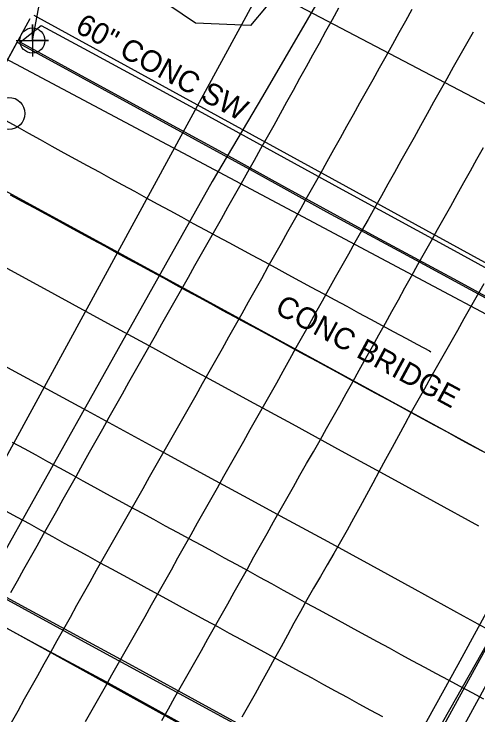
# Model space of a CAD drawing. Extents: x 2074109 to 2077820, y 741079 to 746031.
# Drawn here: x 2075445.8 to 2075532.2, y 743340.7 to 743471.4 of the extents above; entities that cross this region are included whole.
import ezdxf

# ---------------------------------------------------------------- set-up
doc = ezdxf.new("R2010")
doc.units = 0
for name, color, linetype in [('Exist Horizontal Alignment', 7, 'Continuous'), ('Exist Horizontal Alignment Point', 7, 'Continuous'), ('Exist Roads EOP', 7, 'Continuous'), ('Exist Roads EOP Other', 7, 'Continuous'), ('Exist Roads EOP Other Text', 7, 'Continuous'), ('Exist Roads EOT', 7, 'Continuous'), ('Exist Structure Major Bridge Seam', 7, 'Continuous'), ('Exist Structure Major Bridge Seat Cogo Point CELL', 7, 'Continuous'), ('Exist Structure Major Bridge Seat Leader', 7, 'Continuous'), ('Exist Structure Major Deck Tunnel Box Culvert', 7, 'Continuous'), ('Exist Structure Major Deck Tunnel Box Culvert Text', 7, 'Continuous'), ('Exist Structure Minor Pipes RCP 36 Inch', 7, 'Continuous'), ('Exist Utilities Telephone UG Conduit SUE LOS B', 7, 'Continuous'), ('Exist Utilities Water UG Line SUE LOS B', 7, 'Continuous'), ('Exist Vegetation Woods Line', 7, 'Continuous')]:
    doc.layers.add(name, color=color, linetype=linetype)

msp = doc.modelspace()

# ---------------------------------------------------------------- linework, layer by layer
at = {"layer": 'Exist Horizontal Alignment'}
for p, q in [((2074769.18, 743807.11), (2075920.37, 743178.35)), ((2074886.11, 742205.34), (2075575.25, 743427.42))]:
    msp.add_line(p, q, dxfattribs=at)
at = {"layer": 'Exist Horizontal Alignment Point'}
msp.add_circle((2075444.78, 743452.87), 3, dxfattribs=at)
at = {"layer": 'Exist Roads EOP'}
for points in [[(2075559.5, 743577.98), (2075554.8, 743568.73), (2075547.03, 743553.55), (2075539.18, 743539.38), (2075530.34, 743523.8), (2075517.96, 743501.62), (2075504.54, 743477.52), (2075492.04, 743456), (2075482.7, 743440.16), (2075465.16, 743408.97), (2075448.94, 743380.02), (2075438.36, 743361.14), (2075432.82, 743350.24), (2075423.13, 743332.91), (2075408.43, 743306.71), (2075394.81, 743282.87), (2075378.9, 743255.03), (2075364.05, 743228.71), (2075347.68, 743199.79), (2075332.2, 743172.4), (2075317.22, 743145.53), (2075301.28, 743116.93)], [(2075629.48, 743509.98), (2075612.24, 743485.93), (2075603.42, 743470.69), (2075597.29, 743458.57), (2075588.31, 743442.87), (2075576.16, 743421.96), (2075567.04, 743406.6), (2075558.96, 743392.83), (2075547.09, 743371), (2075533.33, 743345.7), (2075516.25, 743314.4), (2075505.25, 743295.15), (2075496.54, 743281.14), (2075486.37, 743264.69)], [(2075486.59, 743271.21), (2075492.62, 743282.79), (2075498.41, 743293.66), (2075503.35, 743303.11), (2075507.27, 743311), (2075512.55, 743321.1), (2075520.08, 743334.84), (2075528.48, 743350.15), (2075537.18, 743366.11), (2075545.57, 743381.57), (2075553.44, 743396.13), (2075561.87, 743411.12), (2075571.26, 743427.01), (2075580.6, 743442.44), (2075589.42, 743456.78), (2075596.67, 743468.69), (2075601.96, 743477.67), (2075605.92, 743484.73), (2075608.84, 743490.35), (2075611.2, 743495.58), (2075613.21, 743500.83), (2075614.86, 743505.48)], [(2075532.37, 743375.92), (2075523.96, 743380.52), (2075515.49, 743385.17), (2075506.78, 743389.94), (2075497.65, 743394.92), (2075489.69, 743399.26), (2075484.47, 743402.11), (2075479.33, 743404.92), (2075471.62, 743409.15), (2075462.56, 743414.11), (2075453.37, 743419.14), (2075443.26, 743424.67), (2075431.45, 743431.12), (2075428.16, 743432.91)], [(2075420.33, 743418.75), (2075426.41, 743415.43), (2075434.98, 743410.75), (2075445.24, 743405.16), (2075459.35, 743397.48), (2075472.97, 743390.06), (2075481.74, 743385.26), (2075488.52, 743381.56), (2075496.16, 743377.42), (2075504.19, 743373.06), (2075512.14, 743368.72), (2075520.42, 743364.18), (2075529.4, 743359.25), (2075538.28, 743354.38)]]:
    msp.add_lwpolyline(points, dxfattribs=at)
at = {"layer": 'Exist Roads EOP Other'}
for points in [[(2075446.9, 743466.16), (2075450.85, 743469.27), (2075458.75, 743464.97), (2075480.04, 743453.4), (2075506.88, 743438.69), (2075527.73, 743427.3), (2075546.63, 743416.96), (2075571.03, 743403.56), (2075589.49, 743393.59), (2075613.42, 743380.47), (2075627.96, 743372.52)], [(2075619.2, 743371.98), (2075608.74, 743377.69), (2075594.58, 743385.42), (2075579.57, 743393.56), (2075563.15, 743402.56), (2075545.57, 743412.2), (2075528.46, 743421.58), (2075513.1, 743429.9), (2075496.22, 743439.15), (2075484.66, 743445.5), (2075471.98, 743452.44), (2075457.75, 743460.19), (2075446.9, 743466.16)], [(2075366.87, 743399.63), (2075391.52, 743386.11), (2075399.31, 743381.63), (2075400.42, 743380.9), (2075400.42, 743380.9), (2075417.05, 743371.88), (2075424.34, 743367.81), (2075437.43, 743360.73), (2075449.67, 743354.08), (2075462.75, 743347.04), (2075479.55, 743337.75), (2075493.27, 743330.26), (2075511.78, 743320.13), (2075532.97, 743308.52), (2075543.32, 743302.78), (2075555.58, 743296.07), (2075570.56, 743287.96), (2075581.08, 743282.13), (2075591.83, 743276.3), (2075602.54, 743270.44)], [(2075618.54, 743267.07), (2075601.14, 743276.62), (2075583.53, 743286.17), (2075564.08, 743296.86), (2075539.72, 743310.19), (2075523.4, 743319.09), (2075507.55, 743327.8), (2075492.26, 743336.14), (2075475.25, 743345.43), (2075460.95, 743353.21), (2075441.94, 743363.59), (2075425.56, 743372.59), (2075411.83, 743380.02), (2075402.45, 743385.14)]]:
    msp.add_lwpolyline(points, dxfattribs=at)
at = {"layer": 'Exist Roads EOT'}
for points in [[(2075445.17, 743363.54), (2075446.39, 743365.72), (2075447.61, 743367.9), (2075448.83, 743370.08), (2075450.05, 743372.26), (2075451.27, 743374.44), (2075452.5, 743376.62), (2075453.72, 743378.8), (2075454.94, 743380.98), (2075456.17, 743383.16), (2075457.39, 743385.34), (2075458.61, 743387.52), (2075459.83, 743389.7), (2075461.06, 743391.88), (2075462.28, 743394.06), (2075463.5, 743396.24), (2075464.72, 743398.42), (2075465.95, 743400.6), (2075467.17, 743402.78), (2075468.4, 743404.96), (2075469.63, 743407.13), (2075470.86, 743409.31), (2075472.09, 743411.48), (2075473.32, 743413.66), (2075474.56, 743415.84), (2075475.79, 743418.01), (2075477.02, 743420.19), (2075478.25, 743422.36), (2075479.47, 743424.54), (2075480.7, 743426.72), (2075481.93, 743428.9), (2075483.16, 743431.07), (2075484.39, 743433.25), (2075485.62, 743435.43), (2075486.84, 743437.6), (2075488.07, 743439.78), (2075489.3, 743441.96), (2075490.53, 743444.14), (2075491.76, 743446.31), (2075492.98, 743448.49), (2075494.2, 743450.68), (2075495.41, 743452.86), (2075496.61, 743455.05), (2075497.82, 743457.24), (2075499.03, 743459.43), (2075500.24, 743461.61), (2075501.45, 743463.8), (2075502.66, 743465.99), (2075503.87, 743468.18), (2075505.08, 743470.36), (2075506.29, 743472.55)], [(2075445.31, 743339.35), (2075446.52, 743341.53), (2075447.74, 743343.72), (2075448.96, 743345.9), (2075450.18, 743348.08), (2075451.39, 743350.27), (2075452.61, 743352.45), (2075453.83, 743354.63), (2075455.04, 743356.82), (2075456.26, 743359), (2075457.48, 743361.18), (2075458.7, 743363.37), (2075459.92, 743365.55), (2075461.15, 743367.72), (2075462.39, 743369.9), (2075463.62, 743372.07), (2075464.85, 743374.24), (2075466.09, 743376.42), (2075467.32, 743378.59), (2075468.56, 743380.76), (2075469.79, 743382.94), (2075471.03, 743385.11), (2075472.26, 743387.28), (2075473.5, 743389.46), (2075474.73, 743391.63), (2075475.97, 743393.81), (2075477.2, 743395.98), (2075478.44, 743398.15), (2075479.67, 743400.33), (2075480.9, 743402.5), (2075482.13, 743404.68), (2075483.35, 743406.86), (2075484.57, 743409.04), (2075485.79, 743411.22), (2075487.01, 743413.4), (2075488.24, 743415.58), (2075489.46, 743417.76), (2075490.68, 743419.94), (2075491.9, 743422.13), (2075493.12, 743424.31), (2075494.35, 743426.49), (2075495.57, 743428.67), (2075496.79, 743430.85), (2075498.01, 743433.03), (2075499.24, 743435.21), (2075500.46, 743437.39), (2075501.68, 743439.57), (2075502.9, 743441.75), (2075504.12, 743443.94), (2075505.33, 743446.12), (2075506.55, 743448.3), (2075507.77, 743450.48), (2075508.99, 743452.67), (2075510.21, 743454.85), (2075511.42, 743457.03), (2075512.64, 743459.21), (2075513.86, 743461.4), (2075515.08, 743463.58), (2075516.3, 743465.76), (2075517.52, 743467.94), (2075518.73, 743470.13), (2075519.95, 743472.31)], [(2075531.28, 743468.03), (2075530.05, 743465.86), (2075528.82, 743463.68), (2075527.59, 743461.5), (2075526.37, 743459.32), (2075525.15, 743457.14), (2075523.93, 743454.96), (2075522.72, 743452.77), (2075521.5, 743450.59), (2075520.28, 743448.41), (2075519.06, 743446.23), (2075517.84, 743444.04), (2075516.63, 743441.86), (2075515.41, 743439.68), (2075514.19, 743437.49), (2075512.97, 743435.31), (2075511.75, 743433.13), (2075510.51, 743430.96), (2075509.28, 743428.79), (2075508.04, 743426.61), (2075506.81, 743424.44), (2075505.59, 743422.26), (2075504.37, 743420.07), (2075503.15, 743417.89), (2075501.94, 743415.71), (2075500.72, 743413.52), (2075499.5, 743411.34), (2075498.28, 743409.16), (2075497.06, 743406.98), (2075495.84, 743404.79), (2075494.63, 743402.61), (2075493.41, 743400.43), (2075492.18, 743398.25), (2075490.95, 743396.08), (2075489.71, 743393.9), (2075488.48, 743391.73), (2075487.25, 743389.55), (2075486.03, 743387.37), (2075484.8, 743385.19), (2075483.58, 743383.01), (2075482.35, 743380.83), (2075481.13, 743378.66), (2075479.9, 743376.48), (2075478.68, 743374.3), (2075477.45, 743372.12), (2075476.23, 743369.94), (2075475.01, 743367.76), (2075473.78, 743365.58), (2075472.56, 743363.4), (2075471.33, 743361.22), (2075470.11, 743359.04), (2075468.88, 743356.86), (2075467.65, 743354.69), (2075466.42, 743352.51), (2075465.19, 743350.34), (2075463.95, 743348.16), (2075462.72, 743345.99), (2075461.49, 743343.81), (2075460.26, 743341.64), (2075459.02, 743339.47)], [(2075444.09, 743451.64), (2075446.28, 743450.43), (2075448.46, 743449.21), (2075450.65, 743447.99), (2075452.83, 743446.78), (2075455.02, 743445.56), (2075457.21, 743444.36), (2075459.4, 743443.16), (2075461.6, 743441.97), (2075463.79, 743440.77), (2075465.99, 743439.57), (2075468.18, 743438.37), (2075470.37, 743437.17), (2075472.57, 743435.98), (2075474.76, 743434.78), (2075476.96, 743433.58), (2075479.15, 743432.38), (2075481.35, 743431.18), (2075483.54, 743429.99), (2075485.75, 743428.81), (2075487.95, 743427.63), (2075490.15, 743426.44), (2075492.35, 743425.26), (2075494.55, 743424.07), (2075496.75, 743422.88), (2075498.95, 743421.69), (2075501.14, 743420.5), (2075503.34, 743419.31), (2075505.54, 743418.11), (2075507.74, 743416.92), (2075509.94, 743415.73), (2075512.14, 743414.54), (2075514.33, 743413.35), (2075516.53, 743412.16), (2075518.73, 743410.97), (2075520.93, 743409.78), (2075523.13, 743408.59), (2075523.4, 743408.44)], [(2075473.3, 743339.69), (2075474.53, 743341.87), (2075475.75, 743344.05), (2075476.98, 743346.23), (2075478.2, 743348.4), (2075479.43, 743350.58), (2075480.66, 743352.76), (2075481.89, 743354.94), (2075483.12, 743357.11), (2075484.35, 743359.29), (2075485.57, 743361.47), (2075486.79, 743363.65), (2075488.02, 743365.83), (2075489.24, 743368.01), (2075490.46, 743370.19), (2075491.69, 743372.37), (2075492.91, 743374.55), (2075494.13, 743376.73), (2075495.36, 743378.91), (2075496.58, 743381.09), (2075497.8, 743383.27), (2075499.03, 743385.45), (2075500.27, 743387.62), (2075501.52, 743389.78), (2075502.77, 743391.95), (2075504, 743394.12), (2075505.22, 743396.3), (2075506.43, 743398.49), (2075507.65, 743400.67), (2075508.86, 743402.86), (2075510.08, 743405.04), (2075511.29, 743407.23), (2075512.51, 743409.41), (2075513.72, 743411.6), (2075514.94, 743413.78), (2075516.15, 743415.97), (2075517.37, 743418.15), (2075518.58, 743420.34), (2075519.79, 743422.52), (2075521.01, 743424.71), (2075522.22, 743426.89), (2075523.44, 743429.07), (2075524.66, 743431.25), (2075525.89, 743433.43), (2075527.11, 743435.61), (2075528.33, 743437.79), (2075529.56, 743439.97), (2075530.78, 743442.15), (2075532, 743444.33), (2075533.23, 743446.51)], [(2075445.03, 743437.72), (2075447.23, 743436.55), (2075449.43, 743435.35), (2075451.62, 743434.15), (2075453.82, 743432.96), (2075456.02, 743431.76), (2075458.21, 743430.57), (2075460.41, 743429.37), (2075462.6, 743428.18), (2075464.8, 743426.98), (2075466.99, 743425.78), (2075469.19, 743424.59), (2075471.38, 743423.39), (2075473.58, 743422.2), (2075475.77, 743421), (2075477.97, 743419.81), (2075480.17, 743418.62), (2075482.37, 743417.43), (2075484.56, 743416.23), (2075486.76, 743415.04), (2075488.96, 743413.85), (2075491.16, 743412.66), (2075493.36, 743411.47), (2075495.55, 743410.27), (2075497.75, 743409.08), (2075499.95, 743407.89), (2075502.15, 743406.7), (2075504.34, 743405.51), (2075506.54, 743404.31), (2075508.74, 743403.12), (2075510.94, 743401.93), (2075513.13, 743400.74), (2075515.33, 743399.54), (2075517.52, 743398.35), (2075519.72, 743397.15), (2075521.91, 743395.95), (2075524.11, 743394.75), (2075526.3, 743393.56), (2075528.5, 743392.36), (2075530.69, 743391.16), (2075532.88, 743389.96)], [(2075533.27, 743421.11), (2075532.04, 743418.93), (2075530.81, 743416.76), (2075529.58, 743414.58), (2075528.35, 743412.4), (2075527.12, 743410.23), (2075525.89, 743408.05), (2075524.66, 743405.88), (2075523.43, 743403.7), (2075522.2, 743401.52), (2075520.97, 743399.35), (2075519.75, 743397.17), (2075518.56, 743394.97), (2075517.37, 743392.77), (2075516.18, 743390.57), (2075514.99, 743388.37), (2075513.8, 743386.18), (2075512.61, 743383.98), (2075511.42, 743381.78), (2075510.22, 743379.58), (2075509.03, 743377.38), (2075507.82, 743375.2), (2075506.57, 743373.03), (2075505.32, 743370.87), (2075504.07, 743368.7), (2075502.83, 743366.54), (2075501.58, 743364.37), (2075500.33, 743362.21), (2075499.11, 743360.02), (2075497.91, 743357.83), (2075496.7, 743355.64), (2075495.5, 743353.45), (2075494.29, 743351.26), (2075493.08, 743349.07), (2075491.88, 743346.88), (2075490.67, 743344.7), (2075489.44, 743342.52), (2075488.2, 743340.35)], [(2075445.43, 743391.6), (2075447.63, 743390.4), (2075449.82, 743389.21), (2075452.02, 743388.01), (2075454.21, 743386.82), (2075456.4, 743385.61), (2075458.59, 743384.39), (2075460.77, 743383.18), (2075462.96, 743381.97), (2075465.16, 743380.78), (2075467.36, 743379.59), (2075469.56, 743378.4), (2075471.75, 743377.21), (2075473.95, 743376.02), (2075476.15, 743374.83), (2075478.35, 743373.64), (2075480.55, 743372.44), (2075482.74, 743371.25), (2075484.94, 743370.06), (2075487.14, 743368.87), (2075489.33, 743367.67), (2075491.52, 743366.45), (2075493.7, 743365.23), (2075495.88, 743364.01), (2075498.07, 743362.8), (2075500.26, 743361.61), (2075502.46, 743360.41), (2075504.65, 743359.21), (2075506.85, 743358.02), (2075509.04, 743356.82), (2075511.24, 743355.63), (2075513.44, 743354.43), (2075515.63, 743353.24), (2075517.83, 743352.04), (2075520.02, 743350.84), (2075522.22, 743349.65), (2075524.43, 743348.48), (2075526.63, 743347.3), (2075528.84, 743346.12), (2075531.04, 743344.94), (2075533.23, 743343.73)], [(2075514.44, 743340.39), (2075512.25, 743341.59), (2075510.05, 743342.78), (2075507.86, 743343.98), (2075505.66, 743345.18), (2075503.47, 743346.38), (2075501.28, 743347.58), (2075499.08, 743348.78), (2075496.89, 743349.97), (2075494.69, 743351.17), (2075492.5, 743352.37), (2075490.31, 743353.57), (2075488.11, 743354.76), (2075485.91, 743355.95), (2075483.72, 743357.15), (2075481.52, 743358.35), (2075479.33, 743359.54), (2075477.13, 743360.74), (2075474.94, 743361.94), (2075472.74, 743363.13), (2075470.55, 743364.33), (2075468.35, 743365.53), (2075466.16, 743366.72), (2075463.96, 743367.92), (2075461.77, 743369.12), (2075459.57, 743370.32), (2075457.38, 743371.51), (2075455.19, 743372.72), (2075453, 743373.93), (2075450.82, 743375.15), (2075448.63, 743376.36), (2075446.44, 743377.56), (2075444.25, 743378.76)]]:
    msp.add_lwpolyline(points, dxfattribs=at)
at = {"layer": 'Exist Structure Major Bridge Seam'}
for p, q in [((2075448.73, 743470.53), (2075400.01, 743381.42)), ((2075563.57, 743407.75), (2075514.69, 743318.53))]:
    msp.add_line(p, q, dxfattribs=at)
at = {"layer": 'Exist Structure Major Bridge Seat Cogo Point CELL'}
msp.add_lwpolyline([(2075446.18, 743466.47), (2075452.18, 743466.47), (2075449.18, 743466.47), (2075449.18, 743469.47), (2075449.18, 743463.47)], dxfattribs=at)
msp.add_circle((2075449.18, 743466.47), 2.34, dxfattribs=at)
at = {"layer": 'Exist Structure Major Bridge Seat Leader'}
msp.add_lwpolyline([(2075449.18, 743466.47), (2075455.35, 743499.03), (2075458.28, 743504.27)], dxfattribs=at)
at = {"layer": 'Exist Structure Major Deck Tunnel Box Culvert'}
for p, q in [((2075449.46, 743471.22), (2075674.49, 743347.61)), ((2075625.56, 743257.09), (2075399.85, 743381.42))]:
    msp.add_line(p, q, dxfattribs=at)
for points in [[(2075441.26, 743456.9), (2075446.35, 743466.17), (2075447.93, 743465.31), (2075454.85, 743461.48), (2075468.72, 743453.89), (2075490.31, 743442.1), (2075504, 743434.54), (2075522.18, 743424.71), (2075536.42, 743416.95)], [(2075501.74, 743331.29), (2075482.13, 743342.05), (2075467.13, 743350.28), (2075447.11, 743361.12), (2075420.46, 743375.68)]]:
    msp.add_lwpolyline(points, dxfattribs=at)
at = {"layer": 'Exist Structure Minor Pipes RCP 36 Inch'}
msp.add_line((2075364.8, 743242.78), (2075501.91, 743494.72), dxfattribs=at)
at = {"layer": 'Exist Utilities Telephone UG Conduit SUE LOS B'}
msp.add_lwpolyline([(2074852.23, 743796.93), (2074858.98, 743788.14), (2074871.16, 743780.09), (2074884.61, 743773.35), (2074910.14, 743759.3), (2074929.12, 743745.39), (2074958.42, 743728.87), (2074997.61, 743706.69), (2075052.29, 743677.02), (2075084.82, 743660.77), (2075107.9, 743645.87), (2075165.73, 743622.21), (2075198.81, 743604.97), (2075246.84, 743581.99), (2075289.9, 743561.06), (2075322.06, 743548.08), (2075339.73, 743539.52), (2075355.79, 743530.19), (2075360.13, 743528.64), (2075373.71, 743515.02), (2075393.05, 743495.87), (2075443.09, 743463.69), (2075672.89, 743341.39)], dxfattribs=at)
at = {"layer": 'Exist Utilities Water UG Line SUE LOS B'}
msp.add_lwpolyline([(2074661.41, 743894.07), (2074669.03, 743889.86), (2074695.78, 743877.33), (2074733.5, 743856.32), (2074766.19, 743837.03), (2074806.52, 743814.12), (2074828.36, 743801.4), (2074869.77, 743778.77), (2075138.71, 743653.82), (2075174.59, 743638.37), (2075261.38, 743603.22), (2075296.53, 743589.33), (2075345.56, 743568.62), (2075373.37, 743552.36), (2075399.34, 743536.02), (2075447.19, 743500.05), (2075713.36, 743360.43), (2075744.72, 743342.27), (2075764.85, 743330.17), (2075782.75, 743317.7), (2075822.78, 743289.56)], dxfattribs=at)
at = {"layer": 'Exist Vegetation Woods Line'}
msp.add_lwpolyline([(2075502.44, 743522.66), (2075511.56, 743513.56), (2075509.29, 743501.87), (2075498.6, 743479.74), (2075489.8, 743469.25), (2075479.55, 743469.73), (2075461.61, 743481.91), (2075463.64, 743494.33), (2075475.73, 743508), (2075493.85, 743520.91), (2075502.44, 743522.66)], dxfattribs=at)

# ---------------------------------------------------------------- texts
at = {"layer": 'Exist Roads EOP Other Text'}
msp.add_text('60" CONC SW', height=4, rotation=331.5391, dxfattribs=at).set_placement((2075456.94, 743468.16))
at = {"layer": 'Exist Structure Major Deck Tunnel Box Culvert Text'}
msp.add_text('CONC BRIDGE', height=4, rotation=331.6254, dxfattribs=at).set_placement((2075494.13, 743415.77))

doc.saveas('drawing.dxf')
